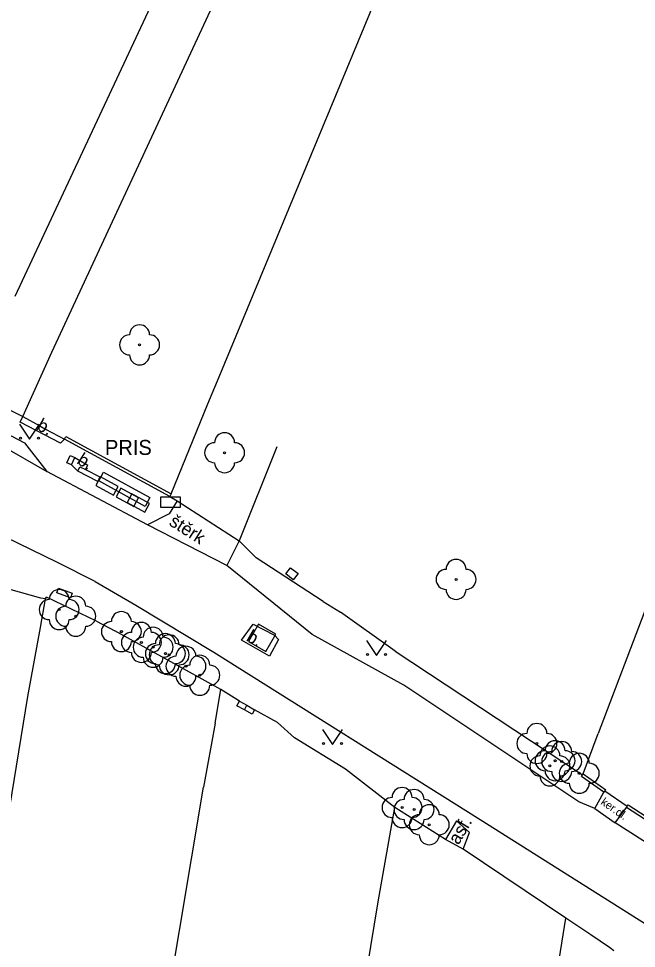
# Model space of a CAD drawing. Extents: x -595546 to -593986, y -1160845 to -1159202.
# Drawn here: x -594587.37 to -594556.48, y -1159303.29 to -1159256.83 of the extents above; entities that cross this region are included whole.
import ezdxf

# ---------------------------------------------------------------- set-up
doc = ezdxf.new("R2010")
doc.units = 0
for name, color, linetype in [('DOP - ploty', 7, 'Continuous'), ('DOP - rozhrani ploch obecne', 7, 'Continuous'), ('Level 22', 7, 'Continuous'), ('Level 24', 7, 'Continuous'), ('Level 26', 7, 'Continuous'), ('Level 36', 7, 'Continuous'), ('silnoproud - povrch.  znaky a  RIS  skut. velikost', 7, 'Continuous'), ('TM - komunikace - VP', 7, 'Continuous'), ('TM - plot drateny_ kovovy - VP', 7, 'Continuous'), ('TM - podezdivka plotu - VP', 7, 'Continuous'), ('TM - popis objektu', 7, 'Continuous'), ('TM - popis povrchu', 7, 'Continuous'), ('TM - rozhrani mezi zpev. plochami mezi sebou - VP', 7, 'Continuous'), ('TM - rozhrani ploch obecne - VP', 7, 'Continuous'), ('TM - vjezd na pozemek', 7, 'Continuous')]:
    doc.layers.add(name, color=color, linetype=linetype)

msp = doc.modelspace()

# ---------------------------------------------------------------- linework, layer by layer
at = {"layer": 'DOP - ploty'}
for points in [[(-594577.34, -1159274.73), (-594548.066, -1159204.13)], [(-594531.05, -1159220.69), (-594558.4, -1159292.55)], [(-594593.18, -1159329.21), (-594586.91, -1159290.71)], [(-594584.69, -1159334.42), (-594578.12, -1159295.24)], [(-594575.78, -1159339.83), (-594569.4, -1159300.97)]]:
    msp.add_lwpolyline(points, dxfattribs=at)
at = {"layer": 'DOP - rozhrani ploch obecne'}
msp.add_lwpolyline([(-594566.98, -1159345.29), (-594560.02, -1159301.78)], dxfattribs=at)
at = {"layer": 'Level 22'}
for centre in [(-594581.32, -1159273.13), (-594577.07, -1159278.52), (-594565.5, -1159284.85), (-594585.34, -1159286.36), (-594584.51, -1159286.69), (-594582.23, -1159287.46), (-594581.23, -1159288), (-594580.64, -1159288.24), (-594580.03, -1159288.56), (-594579.84, -1159288.62), (-594579, -1159289.19), (-594578.31, -1159289.64), (-594561.46, -1159293.05), (-594560.81, -1159294.17), (-594560.55, -1159293.91), (-594560.22, -1159293.95), (-594559.34, -1159294.54), (-594568.2, -1159296.25), (-594567.6, -1159296.35), (-594566.84, -1159297.11)]:
    msp.add_circle(centre, 0.05, dxfattribs=at)
for centre, start, end in [((-594581.32, -1159272.63), 0, 180), ((-594581.82, -1159273.13), 90, 270), ((-594580.82, -1159273.13), 270, 90), ((-594581.32, -1159273.63), 180, 0), ((-594577.07, -1159278.02), 0, 180), ((-594577.57, -1159278.52), 90, 270), ((-594576.57, -1159278.52), 270, 90), ((-594577.07, -1159279.02), 180, 0), ((-594565.5, -1159284.35), 0, 180), ((-594566, -1159284.85), 90, 270), ((-594565, -1159284.85), 270, 90), ((-594585.34, -1159285.86), 0, 180), ((-594565.5, -1159285.35), 180, 0), ((-594585.84, -1159286.36), 90, 270), ((-594584.51, -1159286.19), 0, 180), ((-594584.84, -1159286.36), 270, 90), ((-594585.01, -1159286.69), 90, 270), ((-594584.01, -1159286.69), 270, 90), ((-594585.34, -1159286.86), 180, 0), ((-594582.23, -1159286.96), 0, 180), ((-594584.51, -1159287.19), 180, 0), ((-594582.73, -1159287.46), 90, 270), ((-594581.73, -1159287.46), 270, 90), ((-594581.23, -1159287.5), 0, 180), ((-594580.64, -1159287.74), 0, 180), ((-594581.73, -1159288), 90, 270), ((-594581.14, -1159288.24), 90, 270), ((-594580.73, -1159288), 270, 90), ((-594580.03, -1159288.06), 0, 180), ((-594579.84, -1159288.12), 0, 180), ((-594580.14, -1159288.24), 270, 90), ((-594582.23, -1159287.96), 180, 0), ((-594580.53, -1159288.56), 90, 270), ((-594580.34, -1159288.62), 90, 270), ((-594579.53, -1159288.56), 270, 90), ((-594579, -1159288.69), 0, 180), ((-594579.34, -1159288.62), 270, 90), ((-594581.23, -1159288.5), 180, 0), ((-594579.5, -1159289.19), 90, 270), ((-594578.31, -1159289.14), 0, 180), ((-594578.5, -1159289.19), 270, 90), ((-594580.64, -1159288.74), 180, 0), ((-594580.03, -1159289.06), 180, 0), ((-594579.84, -1159289.12), 180, 0), ((-594578.81, -1159289.64), 90, 270), ((-594577.81, -1159289.64), 270, 90), ((-594579, -1159289.69), 180, 0), ((-594578.31, -1159290.14), 180, 0), ((-594561.46, -1159292.55), 0, 180), ((-594561.96, -1159293.05), 90, 270), ((-594560.55, -1159293.41), 0, 180), ((-594560.96, -1159293.05), 270, 90), ((-594560.81, -1159293.67), 0, 180), ((-594560.22, -1159293.45), 0, 180), ((-594561.46, -1159293.55), 180, 0), ((-594561.31, -1159294.17), 90, 270), ((-594561.05, -1159293.91), 90, 270), ((-594560.72, -1159293.95), 90, 270), ((-594560.31, -1159294.17), 270, 90), ((-594560.05, -1159293.91), 270, 90), ((-594559.34, -1159294.04), 0, 180), ((-594559.72, -1159293.95), 270, 90), ((-594559.84, -1159294.54), 90, 270), ((-594558.84, -1159294.54), 270, 90), ((-594560.81, -1159294.67), 180, 0), ((-594560.55, -1159294.41), 180, 0), ((-594560.22, -1159294.45), 180, 0), ((-594559.34, -1159295.04), 180, 0), ((-594568.2, -1159295.75), 0, 180), ((-594567.6, -1159295.85), 0, 180), ((-594568.7, -1159296.25), 90, 270), ((-594568.1, -1159296.35), 90, 270), ((-594567.7, -1159296.25), 270, 90), ((-594566.84, -1159296.61), 0, 180), ((-594567.1, -1159296.35), 270, 90), ((-594567.34, -1159297.11), 90, 270), ((-594566.34, -1159297.11), 270, 90), ((-594568.2, -1159296.75), 180, 0), ((-594567.6, -1159296.85), 180, 0), ((-594566.84, -1159297.61), 180, 0)]:
    msp.add_arc(centre, 0.5, start, end, dxfattribs=at)
at = {"layer": 'Level 24'}
for points in [[(-594583.506, -1159280.164), (-594582.629, -1159280.644), (-594582.389, -1159280.205), (-594583.266, -1159279.725)], [(-594582.489, -1159280.729), (-594581.611, -1159281.209), (-594581.371, -1159280.771), (-594582.249, -1159280.291)], [(-594581.939, -1159281.009), (-594581.061, -1159281.489), (-594580.821, -1159281.051), (-594581.699, -1159280.571)], [(-594580.272, -1159281.238), (-594579.272, -1159281.238), (-594579.272, -1159280.738), (-594580.272, -1159280.738)]]:
    msp.add_lwpolyline(points, close=True, dxfattribs=at)
at = {"layer": 'Level 26'}
msp.add_lwpolyline([(-594575.872, -1159287.958), (-594575.002, -1159288.452), (-594574.508, -1159287.582), (-594575.378, -1159287.088)], close=True, dxfattribs=at)
at = {"layer": 'Level 36'}
for points in [[(-594587.32, -1159277.09), (-594586.82, -1159277.84), (-594586.32, -1159277.09)], [(-594569.98, -1159287.9), (-594569.48, -1159288.65), (-594568.98, -1159287.9)], [(-594572.18, -1159292.35), (-594571.68, -1159293.1), (-594571.18, -1159292.35)]]:
    msp.add_lwpolyline(points, dxfattribs=at)
for centre in [(-594587.27, -1159277.79), (-594586.371, -1159277.79), (-594569.93, -1159288.6), (-594569.031, -1159288.6), (-594572.13, -1159293.05), (-594571.231, -1159293.05)]:
    msp.add_circle(centre, 0.05, dxfattribs=at)
at = {"layer": 'silnoproud - povrch.  znaky a  RIS  skut. velikost'}
for points in [[(-594584.72, -1159279.12), (-594584.95, -1159279.02), (-594584.79, -1159278.66), (-594584.56, -1159278.76)], [(-594584.41, -1159279.44), (-594584.3, -1159279.22), (-594584.02, -1159279.36)], [(-594583.3, -1159279.73), (-594583.41, -1159279.95), (-594584.41, -1159279.44)], [(-594584.02, -1159279.36), (-594583.3, -1159279.73)], [(-594574.01, -1159284.58), (-594573.77, -1159284.27), (-594573.4, -1159284.56), (-594573.64, -1159284.87)], [(-594573.64, -1159284.87), (-594574.01, -1159284.58)], [(-594585.46, -1159285.52), (-594585.37, -1159285.29), (-594584.69, -1159285.54), (-594584.78, -1159285.77), (-594585.46, -1159285.52)], [(-594576.08, -1159291.36), (-594576.45, -1159291.16), (-594576.33, -1159290.94)], [(-594576.33, -1159290.94), (-594575.96, -1159291.14)], [(-594576.08, -1159291.36), (-594575.96, -1159291.14)], [(-594575.57, -1159291.36), (-594575.69, -1159291.58), (-594576.08, -1159291.36)], [(-594575.96, -1159291.14), (-594575.57, -1159291.36)]]:
    msp.add_lwpolyline(points, dxfattribs=at)
at = {"layer": 'TM - komunikace - VP'}
for points in [[(-594590.61, -1159276.8), (-594585.95, -1159279.46)], [(-594580.93, -1159282.12), (-594585.95, -1159279.46)], [(-594585.43, -1159284.01), (-594589.33, -1159282.11)], [(-594576.95, -1159284.16), (-594580.93, -1159282.12)], [(-594583.54, -1159284.95), (-594585.43, -1159284.01)], [(-594568.11, -1159290.14), (-594572.7, -1159287.61), (-594576.95, -1159284.16)], [(-594583.54, -1159284.95), (-594581.51, -1159286.13), (-594577.6, -1159288.49), (-594564.29, -1159296.85), (-594543.89, -1159309.72)], [(-594558.57, -1159296.3), (-594559.37, -1159295.97), (-594568.11, -1159290.14)], [(-594558.57, -1159296.3), (-594557.55, -1159297.01)], [(-594547.65, -1159302.29), (-594548.24, -1159302.96), (-594557.55, -1159297.01)]]:
    msp.add_lwpolyline(points, dxfattribs=at)
at = {"layer": 'TM - plot drateny_ kovovy - VP'}
for points in [[(-594573.89, -1159241.49), (-594587.56, -1159270.72)], [(-594585.71, -1159273.5), (-594571.37, -1159242.63)], [(-594587.16, -1159276.71), (-594585.71, -1159273.5)], [(-594577.91, -1159276.07), (-594577.34, -1159274.73)], [(-594579.74, -1159280.57), (-594577.91, -1159276.07)], [(-594586.31, -1159277.18), (-594586.02, -1159277.34)], [(-594585.01, -1159277.71), (-594579.74, -1159280.57)], [(-594574.46, -1159278.23), (-594576.34, -1159282.92)], [(-594579.81, -1159280.7), (-594579.44, -1159280.92)], [(-594572.14, -1159285.95), (-594575.5, -1159283.77), (-594576.34, -1159282.92)], [(-594586.27, -1159287.25), (-594586.03, -1159285.82)], [(-594586.03, -1159285.82), (-594586.26, -1159285.79)], [(-594586.03, -1159285.82), (-594585.97, -1159285.74)], [(-594583.47, -1159286.94), (-594585.97, -1159285.74)], [(-594586.91, -1159290.71), (-594586.27, -1159287.25)], [(-594577.26, -1159290.36), (-594582.56, -1159287.42)], [(-594568.55, -1159288.43), (-594559.18, -1159294.62)], [(-594577.54, -1159292.03), (-594577.26, -1159290.36)], [(-594576.33, -1159290.94), (-594577.26, -1159290.36)], [(-594574.42, -1159292), (-594575.57, -1159291.36)], [(-594577.54, -1159292.03), (-594578.12, -1159295.24)], [(-594568.56, -1159296.25), (-594571.02, -1159294.34), (-594573.57, -1159292.76)], [(-594559.14, -1159294.57), (-594558.4, -1159292.55)], [(-594559.14, -1159294.57), (-594558.02, -1159295.36)], [(-594556.89, -1159296.12), (-594547.56, -1159302.16)], [(-594569.4, -1159300.97), (-594568.56, -1159296.25)], [(-594566.03, -1159297.84), (-594568.56, -1159296.25)], [(-594560.02, -1159301.78), (-594565.15, -1159298.33)], [(-594558.77, -1159302.62), (-594560.02, -1159301.78)], [(-594557.62, -1159303.41), (-594557.83, -1159303.24)]]:
    msp.add_lwpolyline(points, dxfattribs=at)
at = {"layer": 'TM - podezdivka plotu - VP'}
for points in [[(-594585.08, -1159277.84), (-594585.01, -1159277.71)], [(-594579.81, -1159280.7), (-594585.08, -1159277.84)], [(-594580.8, -1159280.76), (-594581.04, -1159281.2), (-594583.36, -1159279.93), (-594583.12, -1159279.49), (-594580.8, -1159280.76)], [(-594579.74, -1159280.57), (-594579.81, -1159280.7)], [(-594558.11, -1159295.49), (-594559.23, -1159294.7), (-594559.18, -1159294.62)], [(-594559.18, -1159294.62), (-594559.14, -1159294.57)], [(-594558.06, -1159295.42), (-594558.11, -1159295.49)], [(-594558.02, -1159295.36), (-594558.06, -1159295.42)], [(-594556.94, -1159296.18), (-594556.89, -1159296.12)], [(-594556.98, -1159296.25), (-594556.94, -1159296.18)], [(-594547.65, -1159302.29), (-594556.98, -1159296.25)]]:
    msp.add_lwpolyline(points, dxfattribs=at)
at = {"layer": 'TM - rozhrani mezi zpev. plochami mezi sebou - VP'}
msp.add_lwpolyline([(-594574.83, -1159288.68), (-594576.22, -1159287.89), (-594575.65, -1159287.09), (-594574.57, -1159287.63), (-594574.38, -1159287.86), (-594574.83, -1159288.68)], dxfattribs=at)
at = {"layer": 'TM - rozhrani ploch obecne - VP'}
for points in [[(-594590.32, -1159276.33), (-594587.07, -1159278.03), (-594585.95, -1159279.46)], [(-594585.08, -1159277.84), (-594585.28, -1159278.05), (-594587.29, -1159277), (-594587.16, -1159276.71)], [(-594584.72, -1159279.12), (-594584.56, -1159278.76)], [(-594584.56, -1159278.76), (-594583.91, -1159279.14)], [(-594584.41, -1159279.44), (-594584.72, -1159279.12)], [(-594584.02, -1159279.36), (-594583.91, -1159279.14)], [(-594579.44, -1159280.92), (-594579.84, -1159281.57), (-594580.93, -1159282.12)], [(-594576.34, -1159282.92), (-594576.95, -1159284.16)], [(-594558.57, -1159296.3), (-594558.11, -1159295.49)], [(-594557.55, -1159297.01), (-594556.98, -1159296.25)], [(-594565.48, -1159296.91), (-594566.03, -1159297.84)], [(-594564.82, -1159297.49), (-594565.48, -1159296.91)], [(-594565.15, -1159298.33), (-594564.82, -1159297.49)]]:
    msp.add_lwpolyline(points, dxfattribs=at)
at = {"layer": 'TM - vjezd na pozemek'}
for points in [[(-594589.83, -1159275.37), (-594587.16, -1159276.71)], [(-594587.16, -1159276.71), (-594586.31, -1159277.18)], [(-594586.02, -1159277.34), (-594585.08, -1159277.84)], [(-594579.44, -1159280.92), (-594576.34, -1159282.92)], [(-594586.26, -1159285.79), (-594589.59, -1159284.86)], [(-594572.14, -1159285.95), (-594571.27, -1159286.49)], [(-594568.55, -1159288.43), (-594571.27, -1159286.49)], [(-594583.47, -1159286.94), (-594582.56, -1159287.42)], [(-594574.42, -1159292), (-594573.57, -1159292.76)], [(-594558.06, -1159295.42), (-594556.94, -1159296.18)], [(-594565.15, -1159298.33), (-594566.03, -1159297.84)], [(-594557.83, -1159303.24), (-594558.77, -1159302.62)]]:
    msp.add_lwpolyline(points, dxfattribs=at)

# ---------------------------------------------------------------- texts
at = {"layer": 'TM - popis objektu'}
msp.add_text('PRIS', height=0.75, dxfattribs=at).set_placement((-594583.05, -1159278.63))
at = {"layer": 'TM - popis povrchu'}
for s, height, rotation, p in [('b.', 0.65, 331.7502, (-594586.51, -1159277.34)), ('b.', 0.65, 327.4174, (-594584.5, -1159279.03)), ('štěrk', 0.65, 327.5976, (-594579.89, -1159282.11)), ('b.', 0.65, 330.3885, (-594576.03, -1159287.89)), ('ker.dl.', 0.4, 325.159, (-594558.3, -1159296.06)), ('asf.', 0.65, 59.4, (-594565.38, -1159298.15))]:
    msp.add_text(s, height=height, rotation=rotation, dxfattribs=at).set_placement(p)

doc.saveas('drawing.dxf')
